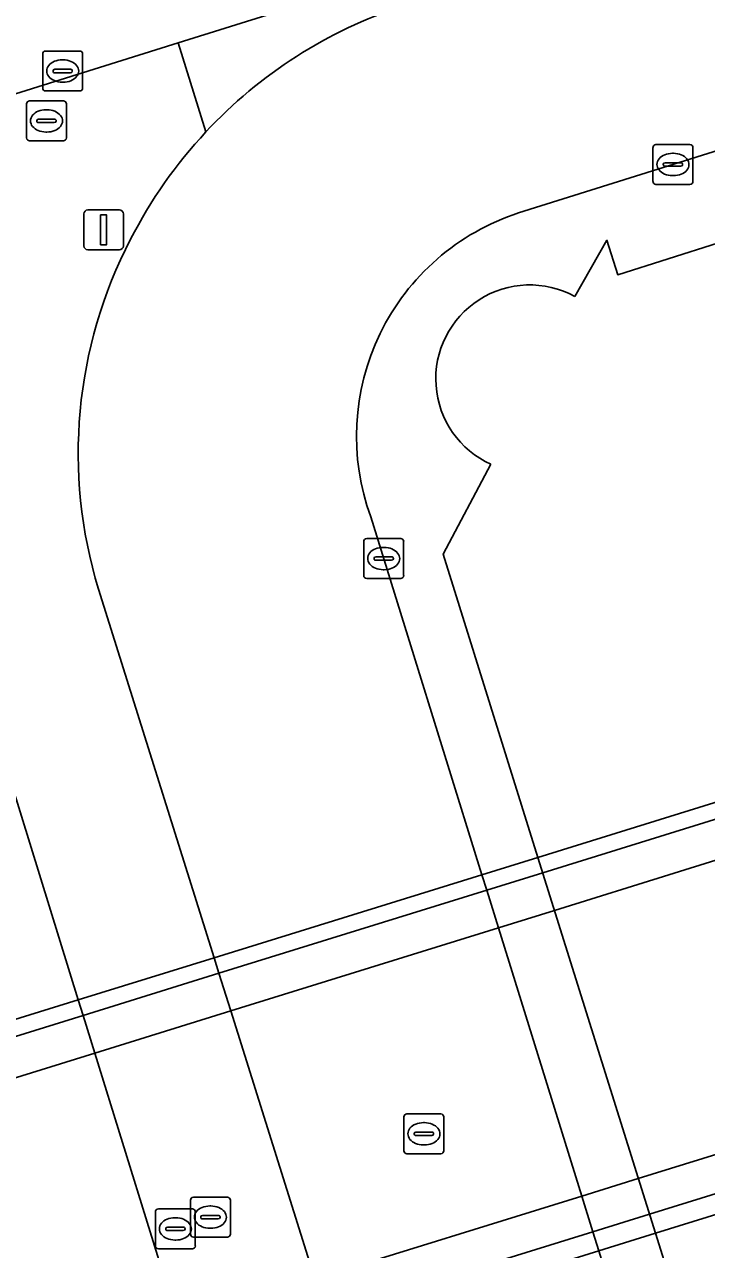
# Model space of a CAD drawing. Extents: x 160806 to 161707, y 383696 to 384148.
# Drawn here: x 161282.76 to 161299.85, y 383877.62 to 383908.31 of the extents above; entities that cross this region are included whole.
import ezdxf

# ---------------------------------------------------------------- set-up
doc = ezdxf.new("R2010")
doc.units = 0
for name, color, linetype in [('IMGEO_Berm_open', 7, 'Continuous'), ('IMGEO_Dek', 7, 'Continuous'), ('IMGEO_Fietspad_gesloten', 7, 'Continuous'), ('IMGEO_Fietspad_open', 7, 'Continuous'), ('IMGEO_Kolk', 7, 'Continuous'), ('IMGEO_Lichtmast', 7, 'Continuous'), ('IMGEO_Muur', 7, 'Continuous'), ('IMGEO_OVBaan_gesloten', 7, 'Continuous'), ('IMGEO_Pand', 7, 'Continuous'), ('IMGEO_Rioolput', 7, 'Continuous'), ('IMGEO_Voetgangersgebied_open', 7, 'Continuous'), ('IMGEO_Voetpad_open', 7, 'Continuous')]:
    doc.layers.add(name, color=color, linetype=linetype)

msp = doc.modelspace()

# ---------------------------------------------------------------- linework, layer by layer
at = {"layer": 'IMGEO_Berm_open'}
msp.add_lwpolyline([(161356.338, 383928.679), (161356.103, 383929.561), (161355.216, 383929.267), (161286.61, 383907.849), (161287.303, 383905.621)], dxfattribs=at)
msp.add_arc((161295.93, 383897.567), 11.803, 108.2463, 136.9678, dxfattribs=at)
at = {"layer": 'IMGEO_Dek'}
msp.add_lwpolyline([(161302.038, 383887.98), (161301.743, 383888.915), (161301.62, 383889.306), (161295.624, 383887.436), (161294.221, 383887.002), (161287.509, 383884.926), (161284.106, 383883.873), (161278.902, 383882.264), (161278.108, 383882.018), (161278.23, 383881.626), (161278.509, 383880.732), (161280.618, 383873.97), (161280.9, 383873.066), (161281.046, 383872.599), (161281.82, 383872.838), (161287.026, 383874.44), (161290.463, 383875.507), (161297.147, 383877.582), (161298.569, 383878.023), (161304.585, 383879.891), (161304.435, 383880.368), (161304.154, 383881.259)], close=True, dxfattribs=at)
at = {"layer": 'IMGEO_Fietspad_gesloten'}
msp.add_lwpolyline([(161359.141, 383934.313), (161355.202, 383933.171), (161333.596, 383926.503), (161324.823, 383923.753), (161324.775, 383923.738), (161312.521, 383919.955), (161293.851, 383914.15), (161290.556, 383913.125), (161280.316, 383909.941), (161279.531, 383909.823), (161280.685, 383905.999), (161286.61, 383907.849), (161355.216, 383929.267)], dxfattribs=at)
at = {"layer": 'IMGEO_Fietspad_open'}
msp.add_lwpolyline([(161286.598, 383875.822), (161284.52, 383882.537), (161284.226, 383883.485), (161284.106, 383883.873), (161278.829, 383900.925)], dxfattribs=at)
at = {"layer": 'IMGEO_Kolk'}
for p, q in [((161283.288, 383907.647), (161284.14, 383907.647)), ((161283.213, 383906.721), (161283.213, 383907.573)), ((161283.701, 383907.427), (161283.726, 383907.427)), ((161284.214, 383907.573), (161284.214, 383906.721)), ((161283.472, 383907.141), (161283.472, 383907.153)), ((161283.91, 383907.104), (161283.512, 383907.104)), ((161283.515, 383907.19), (161283.913, 383907.19)), ((161283.956, 383907.153), (161283.956, 383907.141)), ((161283.724, 383906.867), (161283.699, 383906.867)), ((161284.14, 383906.647), (161283.288, 383906.647)), ((161298.507, 383904.379), (161298.507, 383905.231)), ((161298.582, 383905.305), (161299.434, 383905.305)), ((161299.508, 383905.231), (161299.508, 383904.379)), ((161298.995, 383905.085), (161299.02, 383905.085)), ((161298.766, 383904.799), (161298.766, 383904.811)), ((161299.204, 383904.762), (161298.806, 383904.762)), ((161298.809, 383904.848), (161299.207, 383904.848)), ((161299.25, 383904.811), (161299.25, 383904.799)), ((161299.434, 383904.305), (161298.582, 383904.305)), ((161299.018, 383904.525), (161298.993, 383904.525)), ((161291.258, 383894.505), (161291.258, 383895.357)), ((161291.333, 383895.431), (161292.185, 383895.431)), ((161292.259, 383895.357), (161292.259, 383894.505)), ((161291.746, 383895.211), (161291.771, 383895.211)), ((161291.517, 383894.925), (161291.517, 383894.937)), ((161291.955, 383894.888), (161291.557, 383894.888)), ((161291.56, 383894.974), (161291.958, 383894.974)), ((161292.001, 383894.937), (161292.001, 383894.925)), ((161292.185, 383894.431), (161291.333, 383894.431)), ((161291.769, 383894.651), (161291.744, 383894.651))]:
    msp.add_line(p, q, dxfattribs=at)
for points in [[(161283.288, 383907.647), (161284.14, 383907.647)], [(161283.213, 383906.721), (161283.213, 383907.573)], [(161284.214, 383907.573), (161284.214, 383906.721)], [(161284.14, 383906.647), (161283.288, 383906.647)], [(161298.507, 383904.379), (161298.507, 383905.231)], [(161298.582, 383905.305), (161299.434, 383905.305)], [(161299.508, 383905.231), (161299.508, 383904.379)], [(161299.434, 383904.305), (161298.582, 383904.305)], [(161291.258, 383894.505), (161291.258, 383895.357)], [(161291.333, 383895.431), (161292.185, 383895.431)], [(161292.259, 383895.357), (161292.259, 383894.505)], [(161292.185, 383894.431), (161291.333, 383894.431)]]:
    msp.add_lwpolyline(points, dxfattribs=at)
for centre, radius, start, end in [((161283.29, 383907.571), 0.0765, 91.552, 178.448), ((161283.29, 383907.571), 0.0765, 91.552, 178.448), ((161284.138, 383907.571), 0.0765, 1.552, 88.448), ((161284.138, 383907.571), 0.0765, 1.552, 88.448), ((161283.512, 383907.15), 0.0403, 85.8775, 175.7526), ((161283.509, 383907.14), 0.0366, 178.938, 274.7102), ((161283.913, 383907.147), 0.043, 264.8664, 352.4533), ((161283.917, 383907.152), 0.0386, 1.7309, 96.639), ((161283.29, 383906.723), 0.0765, 181.552, 268.448), ((161283.29, 383906.723), 0.0765, 181.552, 268.448), ((161284.138, 383906.723), 0.0765, 271.552, 358.448), ((161284.138, 383906.723), 0.0765, 271.552, 358.448), ((161298.584, 383905.229), 0.0765, 91.552, 178.448), ((161298.584, 383905.229), 0.0765, 91.552, 178.448), ((161299.432, 383905.229), 0.0765, 1.552, 88.448), ((161299.432, 383905.229), 0.0765, 1.552, 88.448), ((161298.806, 383904.808), 0.0403, 85.8775, 175.7526), ((161298.803, 383904.798), 0.0366, 178.938, 274.7102), ((161299.207, 383904.805), 0.043, 264.8664, 352.4533), ((161299.211, 383904.81), 0.0386, 1.7309, 96.639), ((161298.584, 383904.381), 0.0765, 181.552, 268.448), ((161298.584, 383904.381), 0.0765, 181.552, 268.448), ((161299.432, 383904.381), 0.0765, 271.552, 358.448), ((161299.432, 383904.381), 0.0765, 271.552, 358.448), ((161291.335, 383895.355), 0.0765, 91.552, 178.448), ((161291.335, 383895.355), 0.0765, 91.552, 178.448), ((161292.183, 383895.355), 0.0765, 1.552, 88.448), ((161292.183, 383895.355), 0.0765, 1.552, 88.448), ((161291.557, 383894.934), 0.0403, 85.8775, 175.7526), ((161291.554, 383894.924), 0.0366, 178.938, 274.7102), ((161291.958, 383894.931), 0.043, 264.8664, 352.4533), ((161291.962, 383894.936), 0.0386, 1.7309, 96.639), ((161291.335, 383894.507), 0.0765, 181.552, 268.448), ((161291.335, 383894.507), 0.0765, 181.552, 268.448), ((161292.183, 383894.507), 0.0765, 271.552, 358.448), ((161292.183, 383894.507), 0.0765, 271.552, 358.448)]:
    msp.add_arc(centre, radius, start, end, dxfattribs=at)
for centre, major_axis, ratio, start_param, end_param in [((161283.7, 383907.147), (-0.387, 0.002), 0.722429, 4.712389, 7.853982), ((161283.725, 383907.147), (-0.39, 0.002), 0.717154, 1.570796, 4.712389), ((161298.994, 383904.805), (-0.387, 0.002), 0.722429, 4.712389, 7.853982), ((161299.019, 383904.805), (-0.39, 0.002), 0.717154, 1.570796, 4.712389), ((161291.745, 383894.931), (-0.387, 0.002), 0.722429, 4.712389, 7.853982), ((161291.77, 383894.931), (-0.39, 0.002), 0.717154, 1.570796, 4.712389)]:
    msp.add_ellipse(centre, major_axis=major_axis, ratio=ratio, start_param=start_param, end_param=end_param, dxfattribs=at)
at = {"layer": 'IMGEO_Lichtmast'}
for p, q in [((161284.345, 383903.667), (161285.135, 383903.667)), ((161285.135, 383903.667), (161284.345, 383903.667)), ((161284.245, 383902.767), (161284.245, 383903.567)), ((161284.245, 383903.567), (161284.245, 383902.767)), ((161285.235, 383903.567), (161285.235, 383902.767)), ((161285.235, 383902.767), (161285.235, 383903.567)), ((161285.135, 383902.667), (161284.345, 383902.667)), ((161284.345, 383902.667), (161285.135, 383902.667))]:
    msp.add_line(p, q, dxfattribs=at)
msp.add_lwpolyline([(161284.665, 383903.542), (161284.815, 383903.542), (161284.815, 383902.792), (161284.665, 383902.792), (161284.665, 383903.542)], dxfattribs=at)
for centre, start, end in [((161284.345, 383903.567), 90, 180), ((161284.345, 383903.567), 90, 180), ((161285.135, 383903.567), 0, 90), ((161285.135, 383903.567), 360, 90), ((161284.345, 383902.767), 180, 270), ((161284.345, 383902.767), 180, 270), ((161285.135, 383902.767), 270, 0), ((161285.135, 383902.767), 270, 0)]:
    msp.add_arc(centre, 0.1, start, end, dxfattribs=at)
at = {"layer": 'IMGEO_Muur'}
for points in [[(161287.63, 383884.54), (161294.34, 383886.62), (161295.743, 383887.055), (161301.743, 383888.915), (161301.62, 383889.306), (161295.624, 383887.436), (161294.221, 383887.002), (161287.509, 383884.926), (161284.106, 383883.873), (161278.902, 383882.264), (161278.108, 383882.018), (161278.23, 383881.626), (161279.023, 383881.872), (161284.226, 383883.485)], [(161297.147, 383877.582), (161298.569, 383878.023), (161304.585, 383879.891), (161304.435, 383880.368), (161298.419, 383878.501), (161296.998, 383878.06), (161290.313, 383875.986), (161286.877, 383874.92), (161281.672, 383873.306), (161280.9, 383873.066), (161281.046, 383872.599), (161281.82, 383872.838), (161287.026, 383874.44), (161290.463, 383875.507)]]:
    msp.add_lwpolyline(points, close=True, dxfattribs=at)
at = {"layer": 'IMGEO_OVBaan_gesloten'}
for points in [[(161295.14, 383903.591), (161302.256, 383905.822), (161304.13, 383906.433)], [(161297.843, 383875.338), (161297.147, 383877.582), (161296.998, 383878.06), (161296.72, 383878.957), (161294.632, 383885.679), (161294.34, 383886.62), (161294.221, 383887.002), (161291.435, 383895.973)], [(161284.611, 383894.163), (161287.509, 383884.926), (161287.63, 383884.54), (161287.926, 383883.595), (161290.031, 383876.885), (161290.313, 383875.986), (161290.463, 383875.507), (161292.74, 383868.225)]]:
    msp.add_lwpolyline(points, dxfattribs=at)
msp.add_lwpolyline([(161304.154, 383881.259), (161302.038, 383887.98), (161296.037, 383886.115), (161294.632, 383885.679), (161287.926, 383883.595), (161284.52, 383882.537), (161280.238, 383881.206), (161279.315, 383880.927), (161278.509, 383880.732), (161280.618, 383873.97), (161281.392, 383874.209), (161286.598, 383875.822), (161290.031, 383876.885), (161296.72, 383878.957), (161298.139, 383879.396)], close=True, dxfattribs=at)
for centre, radius, start, end in [((161295.93, 383897.567), 11.803, 108.2463, 136.9678), ((161295.952, 383897.541), 11.835, 136.9479, 152.9052), ((161296.961, 383897.996), 5.884, 108.023, 200.1053), ((161295.747, 383897.563), 11.643, 152.5424, 196.9804)]:
    msp.add_arc(centre, radius, start, end, dxfattribs=at)
at = {"layer": 'IMGEO_Pand'}
for points in [[(161305.221, 383875.707), (161305.383, 383876.689), (161305.243, 383877.676), (161304.585, 383879.891), (161304.435, 383880.368), (161304.154, 383881.259), (161302.038, 383887.98), (161301.743, 383888.915), (161301.62, 383889.306), (161321.004, 383895.352), (161321.776, 383896.787), (161306.059, 383905.099), (161305.902, 383904.803), (161303.144, 383903.945), (161302.908, 383904.083), (161302.675, 383903.641), (161297.622, 383902.04), (161297.351, 383902.908), (161296.551, 383901.496)], [(161294.446, 383897.292), (161293.245, 383895.038), (161295.624, 383887.436), (161298.569, 383878.023), (161299.26, 383875.816), (161299.686, 383874.916), (161300.38, 383874.2), (161301.246, 383873.751), (161302.21, 383873.571), (161303.173, 383873.717), (161304.058, 383874.166), (161304.783, 383874.861), (161305.221, 383875.707)]]:
    msp.add_lwpolyline(points, dxfattribs=at)
msp.add_arc((161295.417, 383899.435), 2.353, 61.1741, 245.6304, dxfattribs=at)
at = {"layer": 'IMGEO_Rioolput'}
for p, q in [((161282.883, 383906.397), (161283.735, 383906.397)), ((161282.808, 383905.471), (161282.808, 383906.323)), ((161283.296, 383906.177), (161283.321, 383906.177)), ((161283.809, 383906.323), (161283.809, 383905.471)), ((161283.067, 383905.891), (161283.067, 383905.903)), ((161283.505, 383905.854), (161283.107, 383905.854)), ((161283.11, 383905.94), (161283.508, 383905.94)), ((161283.551, 383905.903), (161283.551, 383905.891)), ((161283.319, 383905.617), (161283.294, 383905.617)), ((161283.735, 383905.397), (161282.883, 383905.397)), ((161292.265, 383880.09), (161292.265, 383880.942)), ((161292.34, 383881.016), (161293.192, 383881.016)), ((161293.266, 383880.942), (161293.266, 383880.09)), ((161292.753, 383880.796), (161292.778, 383880.796)), ((161292.524, 383880.51), (161292.524, 383880.522)), ((161292.962, 383880.473), (161292.564, 383880.473)), ((161292.567, 383880.559), (161292.965, 383880.559)), ((161293.008, 383880.522), (161293.008, 383880.51)), ((161293.192, 383880.016), (161292.34, 383880.016)), ((161292.776, 383880.236), (161292.751, 383880.236)), ((161286.915, 383878.002), (161286.915, 383878.854)), ((161286.99, 383878.928), (161287.842, 383878.928)), ((161287.916, 383878.854), (161287.916, 383878.002)), ((161286.037, 383877.708), (161286.037, 383878.56)), ((161286.112, 383878.634), (161286.964, 383878.634)), ((161287.038, 383878.56), (161287.038, 383877.708)), ((161287.217, 383878.471), (161287.615, 383878.471)), ((161287.403, 383878.708), (161287.428, 383878.708)), ((161286.339, 383878.177), (161286.737, 383878.177)), ((161286.525, 383878.414), (161286.55, 383878.414)), ((161287.174, 383878.422), (161287.174, 383878.434)), ((161287.612, 383878.385), (161287.214, 383878.385)), ((161287.426, 383878.148), (161287.401, 383878.148)), ((161287.658, 383878.434), (161287.658, 383878.422)), ((161286.296, 383878.128), (161286.296, 383878.14)), ((161286.734, 383878.091), (161286.336, 383878.091)), ((161286.548, 383877.854), (161286.523, 383877.854)), ((161286.78, 383878.14), (161286.78, 383878.128)), ((161287.842, 383877.928), (161286.99, 383877.928)), ((161286.964, 383877.634), (161286.112, 383877.634))]:
    msp.add_line(p, q, dxfattribs=at)
for points in [[(161282.883, 383906.397), (161283.735, 383906.397)], [(161282.808, 383905.471), (161282.808, 383906.323)], [(161283.809, 383906.323), (161283.809, 383905.471)], [(161283.735, 383905.397), (161282.883, 383905.397)], [(161292.265, 383880.09), (161292.265, 383880.942)], [(161292.34, 383881.016), (161293.192, 383881.016)], [(161293.266, 383880.942), (161293.266, 383880.09)], [(161293.192, 383880.016), (161292.34, 383880.016)], [(161286.915, 383878.002), (161286.915, 383878.854)], [(161286.99, 383878.928), (161287.842, 383878.928)], [(161287.916, 383878.854), (161287.916, 383878.002)], [(161286.037, 383877.708), (161286.037, 383878.56)], [(161286.112, 383878.634), (161286.964, 383878.634)], [(161287.038, 383878.56), (161287.038, 383877.708)], [(161287.842, 383877.928), (161286.99, 383877.928)], [(161286.964, 383877.634), (161286.112, 383877.634)]]:
    msp.add_lwpolyline(points, dxfattribs=at)
for centre, radius, start, end in [((161282.885, 383906.321), 0.0765, 91.552, 178.448), ((161282.885, 383906.321), 0.0765, 91.552, 178.448), ((161283.733, 383906.321), 0.0765, 1.552, 88.448), ((161283.733, 383906.321), 0.0765, 1.552, 88.448), ((161283.107, 383905.9), 0.0403, 85.8775, 175.7526), ((161283.104, 383905.89), 0.0366, 178.938, 274.7102), ((161283.508, 383905.897), 0.043, 264.8664, 352.4533), ((161283.512, 383905.902), 0.0386, 1.7309, 96.639), ((161282.885, 383905.473), 0.0765, 181.552, 268.448), ((161282.885, 383905.473), 0.0765, 181.552, 268.448), ((161283.733, 383905.473), 0.0765, 271.552, 358.448), ((161283.733, 383905.473), 0.0765, 271.552, 358.448), ((161292.342, 383880.94), 0.0765, 91.552, 178.448), ((161292.342, 383880.94), 0.0765, 91.552, 178.448), ((161293.19, 383880.94), 0.0765, 1.552, 88.448), ((161293.19, 383880.94), 0.0765, 1.552, 88.448), ((161292.564, 383880.519), 0.0403, 85.8775, 175.7526), ((161292.561, 383880.509), 0.0366, 178.938, 274.7102), ((161292.965, 383880.516), 0.043, 264.8664, 352.4533), ((161292.969, 383880.521), 0.0386, 1.7309, 96.639), ((161292.342, 383880.092), 0.0765, 181.552, 268.448), ((161292.342, 383880.092), 0.0765, 181.552, 268.448), ((161293.19, 383880.092), 0.0765, 271.552, 358.448), ((161293.19, 383880.092), 0.0765, 271.552, 358.448), ((161286.992, 383878.852), 0.0765, 91.552, 178.448), ((161286.992, 383878.852), 0.0765, 91.552, 178.448), ((161287.84, 383878.852), 0.0765, 1.552, 88.448), ((161287.84, 383878.852), 0.0765, 1.552, 88.448), ((161286.114, 383878.558), 0.0765, 91.552, 178.448), ((161286.114, 383878.558), 0.0765, 91.552, 178.448), ((161286.962, 383878.558), 0.0765, 1.552, 88.448), ((161286.962, 383878.558), 0.0765, 1.552, 88.448), ((161287.214, 383878.431), 0.0403, 85.8775, 175.7526), ((161287.619, 383878.433), 0.0386, 1.7309, 96.639), ((161286.336, 383878.137), 0.0403, 85.8775, 175.7526), ((161286.741, 383878.139), 0.0386, 1.7309, 96.639), ((161287.211, 383878.421), 0.0366, 178.938, 274.7102), ((161287.615, 383878.428), 0.043, 264.8664, 352.4533), ((161286.333, 383878.127), 0.0366, 178.938, 274.7102), ((161286.737, 383878.134), 0.043, 264.8664, 352.4533), ((161286.992, 383878.004), 0.0765, 181.552, 268.448), ((161286.992, 383878.004), 0.0765, 181.552, 268.448), ((161287.84, 383878.004), 0.0765, 271.552, 358.448), ((161287.84, 383878.004), 0.0765, 271.552, 358.448), ((161286.114, 383877.71), 0.0765, 181.552, 268.448), ((161286.114, 383877.71), 0.0765, 181.552, 268.448), ((161286.962, 383877.71), 0.0765, 271.552, 358.448), ((161286.962, 383877.71), 0.0765, 271.552, 358.448)]:
    msp.add_arc(centre, radius, start, end, dxfattribs=at)
for centre, major_axis, ratio, start_param, end_param in [((161283.295, 383905.897), (-0.387, 0.002), 0.722429, 4.712389, 7.853982), ((161283.32, 383905.897), (-0.39, 0.002), 0.717154, 1.570796, 4.712389), ((161292.752, 383880.516), (-0.387, 0.002), 0.722429, 4.712389, 7.853982), ((161292.777, 383880.516), (-0.39, 0.002), 0.717154, 1.570796, 4.712389), ((161287.402, 383878.428), (-0.387, 0.002), 0.722429, 4.712389, 7.853982), ((161287.427, 383878.428), (-0.39, 0.002), 0.717154, 1.570796, 4.712389), ((161286.524, 383878.134), (-0.387, 0.002), 0.722429, 4.712389, 7.853982), ((161286.549, 383878.134), (-0.39, 0.002), 0.717154, 1.570796, 4.712389)]:
    msp.add_ellipse(centre, major_axis=major_axis, ratio=ratio, start_param=start_param, end_param=end_param, dxfattribs=at)
at = {"layer": 'IMGEO_Voetgangersgebied_open'}
for points in [[(161287.303, 383905.621), (161286.61, 383907.849), (161280.685, 383905.999)], [(161278.829, 383900.925), (161284.106, 383883.873), (161284.226, 383883.485), (161284.52, 383882.537), (161286.598, 383875.822), (161286.877, 383874.92), (161287.026, 383874.44), (161289.642, 383865.914)], [(161292.74, 383868.225), (161290.463, 383875.507), (161290.313, 383875.986), (161290.031, 383876.885), (161287.926, 383883.595), (161287.63, 383884.54), (161287.509, 383884.926), (161284.611, 383894.163)]]:
    msp.add_lwpolyline(points, dxfattribs=at)
for centre, radius, start, end in [((161295.952, 383897.541), 11.835, 136.9479, 152.9052), ((161295.747, 383897.563), 11.643, 152.5424, 196.9804)]:
    msp.add_arc(centre, radius, start, end, dxfattribs=at)
at = {"layer": 'IMGEO_Voetpad_open'}
for points in [[(161304.13, 383906.433), (161302.256, 383905.822), (161295.14, 383903.591)], [(161296.551, 383901.496), (161297.351, 383902.908), (161297.622, 383902.04), (161302.675, 383903.641), (161302.908, 383904.083), (161303.982, 383906.148), (161306.059, 383905.099), (161321.776, 383896.787), (161321.004, 383895.352), (161347.112, 383903.36), (161347.203, 383903.006), (161301.743, 383888.915), (161302.038, 383887.98), (161346.273, 383901.726)], [(161299.26, 383875.816), (161298.569, 383878.023), (161295.624, 383887.436), (161293.245, 383895.038), (161294.446, 383897.292)], [(161291.435, 383895.973), (161294.221, 383887.002), (161294.34, 383886.62), (161294.632, 383885.679), (161296.72, 383878.957), (161296.998, 383878.06), (161297.147, 383877.582), (161297.843, 383875.338)]]:
    msp.add_lwpolyline(points, dxfattribs=at)
for points in [[(161294.632, 383885.679), (161296.037, 383886.115), (161302.038, 383887.98), (161301.743, 383888.915), (161295.743, 383887.055), (161294.34, 383886.62), (161287.63, 383884.54), (161284.226, 383883.485), (161279.023, 383881.872), (161278.23, 383881.626), (161278.509, 383880.732), (161279.315, 383880.927), (161280.238, 383881.206), (161284.52, 383882.537), (161287.926, 383883.595)], [(161296.998, 383878.06), (161298.419, 383878.501), (161304.435, 383880.368), (161304.154, 383881.259), (161298.139, 383879.396), (161296.72, 383878.957), (161290.031, 383876.885), (161286.598, 383875.822), (161281.392, 383874.209), (161280.618, 383873.97), (161280.9, 383873.066), (161281.672, 383873.306), (161286.877, 383874.92), (161290.313, 383875.986)]]:
    msp.add_lwpolyline(points, close=True, dxfattribs=at)
for centre, radius, start, end in [((161296.961, 383897.996), 5.884, 108.023, 200.1053), ((161295.417, 383899.435), 2.353, 61.1741, 245.6304)]:
    msp.add_arc(centre, radius, start, end, dxfattribs=at)

doc.saveas('drawing.dxf')
